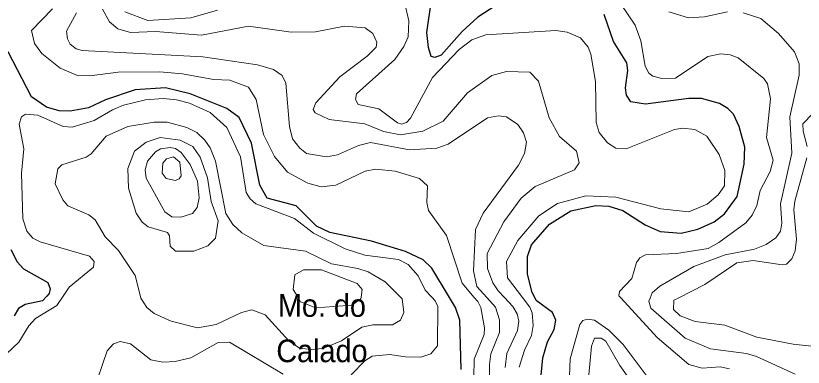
# Model space of a CAD drawing. Extents: x 473.9 to 500, y 7733.1 to 7760.8.
# Drawn here: x 483.695 to 486.475, y 7738.123 to 7739.363 of the extents above; entities that cross this region are included whole.
import ezdxf
from ezdxf.enums import TextEntityAlignment as Align

# ---------------------------------------------------------------- set-up
doc = ezdxf.new("R2010")
doc.units = 0
doc.header["$LTSCALE"] = 0.032
doc.layers.add('1', color=7, linetype='Continuous', lineweight=25)
doc.layers.add('2', color=7, linetype='Continuous', lineweight=13)
doc.layers.add('27', color=7, linetype='Continuous')

msp = doc.modelspace()

# ---------------------------------------------------------------- linework, layer by layer
at = {"layer": '1'}
for points in [[(485.3865, 7739.3959), (485.326, 7739.357), (485.2708, 7739.3067), (485.196, 7739.2241), (485.1739, 7739.2149), (485.1617, 7739.2183), (485.1513, 7739.2501), (485.1462, 7739.304), (485.1622, 7739.4183)], [(485.5483, 7738.0828), (485.5549, 7738.156), (485.5718, 7738.2131), (485.5956, 7738.256), (485.6014, 7738.2886), (485.5891, 7738.3165), (485.5319, 7738.3586), (485.5268, 7738.3684), (485.5175, 7738.3863), (485.5018, 7738.4508), (485.5019, 7738.5129), (485.5158, 7738.5545), (485.5795, 7738.6275), (485.6538, 7738.6746), (485.7431, 7738.6933), (485.7888, 7738.691), (485.8383, 7738.6753), (485.9169, 7738.6253), (485.9699, 7738.6014), (486.0441, 7738.5953), (486.1026, 7738.6094), (486.1603, 7738.6358), (486.1974, 7738.6641), (486.2418, 7738.7252), (486.2666, 7738.8393), (486.2685, 7738.8986), (486.2483, 7738.9721), (486.2281, 7739.0156), (486.2086, 7739.0354), (486.1788, 7739.053), (486.1159, 7739.0712), (486.0715, 7739.0712), (485.9185, 7739.0504), (485.8663, 7739.0594), (485.8511, 7739.0819), (485.8476, 7739.1086), (485.8553, 7739.1694), (485.8524, 7739.197), (485.8049, 7739.272), (485.7717, 7739.3671)], [(485.267, 7738.1149), (485.2622, 7738.2885), (485.2475, 7738.3331), (485.2257, 7738.3693), (485.1635, 7738.4725), (485.1328, 7738.5016), (485.071, 7738.5306), (484.95, 7738.5679), (484.8033, 7738.5976), (484.7562, 7738.621), (484.6847, 7738.6927), (484.582, 7738.7192), (484.5567, 7738.7653), (484.5263, 7738.9136), (484.4838, 7739.0036), (484.4399, 7739.036), (484.31, 7739.0873), (484.2232, 7739.1082), (484.1165, 7739.1017), (484.0112, 7739.0664), (483.9508, 7739.0373), (483.8871, 7739.0258), (483.8481, 7739.0267), (483.8025, 7739.0405), (483.7498, 7739.077), (483.6674, 7739.2358)], [(483.6777, 7738.5376), (483.6998, 7738.4944), (483.7213, 7738.4702), (483.808, 7738.4215), (483.8161, 7738.3993), (483.8119, 7738.3825), (483.8039, 7738.3737), (483.7892, 7738.3576), (483.7276, 7738.344), (483.704, 7738.3298), (483.6894, 7738.3041)]]:
    msp.add_lwpolyline(points, dxfattribs=at)
at = {"layer": '2'}
for points in [[(485.8055, 7739.4428), (485.8813, 7739.3295), (485.9016, 7739.2738), (485.9171, 7739.1843), (485.9302, 7739.1598), (485.9433, 7739.1496), (485.976, 7739.1413), (486.0242, 7739.1429), (486.138, 7739.2189), (486.1836, 7739.2287), (486.2169, 7739.2248), (486.2455, 7739.2136), (486.3357, 7739.1416), (486.3487, 7739.1228), (486.3595, 7739.0696), (486.3451, 7738.9335), (486.3691, 7738.8536), (486.3576, 7738.8134), (486.3226, 7738.7459), (486.3112, 7738.6934), (486.294, 7738.6591), (486.2717, 7738.6324), (486.1771, 7738.5623), (486.139, 7738.5419), (486.0279, 7738.5236), (485.9183, 7738.5192), (485.8976, 7738.509), (485.886, 7738.4925), (485.8696, 7738.4363), (485.8258, 7738.39), (485.8242, 7738.3742), (485.8304, 7738.3674), (485.9587, 7738.2275), (486.0709, 7738.133), (486.118, 7738.1195), (486.1818, 7738.1241), (486.214, 7738.1175)], [(485.4719, 7738.1228), (485.4904, 7738.1831), (485.515, 7738.2346), (485.521, 7738.2699), (485.5177, 7738.3145), (485.5099, 7738.3348), (485.4841, 7738.3685), (485.4303, 7738.4388), (485.4268, 7738.4955), (485.4672, 7738.5694), (485.5415, 7738.6574), (485.6074, 7738.7005), (485.7074, 7738.7279), (485.813, 7738.7232), (485.9717, 7738.682), (486.0712, 7738.6706), (486.1354, 7738.6983), (486.1749, 7738.7315), (486.1969, 7738.7629), (486.1978, 7738.8162), (486.1786, 7738.8734), (486.1339, 7738.9374), (486.0917, 7738.9611), (486.0489, 7738.9658), (486.02, 7738.9612), (485.8495, 7738.8934), (485.813, 7738.8959), (485.7833, 7738.9149), (485.7538, 7738.9513), (485.7436, 7738.9866), (485.7412, 7739.1302), (485.7253, 7739.2267), (485.715, 7739.2518), (485.6881, 7739.2843), (485.6415, 7739.3052), (485.6013, 7739.3108), (485.3542, 7739.2953), (485.3043, 7739.2773), (485.2596, 7739.244), (485.1664, 7739.1444), (485.0886, 7739.001), (485.0738, 7738.9863), (485.0579, 7738.9806), (485.042, 7738.9852), (484.9759, 7739.0341), (484.9037, 7739.0495), (484.8944, 7739.0668), (484.8972, 7739.0876), (485.0328, 7739.2088), (485.0643, 7739.2536), (485.0795, 7739.2884), (485.0827, 7739.3446), (485.0666, 7739.4105)], [(485.3117, 7738.0882), (485.3129, 7738.1509), (485.348, 7738.2383), (485.3496, 7738.2624), (485.3363, 7738.3338), (485.326, 7738.3545), (485.3136, 7738.369), (485.2704, 7738.4195), (485.2154, 7738.5873), (485.1521, 7738.6752), (485.1463, 7738.7035), (485.1477, 7738.7626), (485.1199, 7738.7883), (485.0336, 7738.8147), (484.9645, 7738.8219), (484.928, 7738.814), (484.8241, 7738.7656), (484.7733, 7738.7586), (484.726, 7738.7719), (484.6537, 7738.8111), (484.6077, 7738.8656), (484.569, 7738.9442), (484.5438, 7739.067), (484.5157, 7739.1112), (484.4499, 7739.1355), (484.3932, 7739.1379), (484.2838, 7739.1573), (484.2034, 7739.1645), (484.0559, 7739.1638), (483.9558, 7739.1501), (483.9129, 7739.1513), (483.8518, 7739.1776), (483.7864, 7739.2291), (483.761, 7739.2642), (483.7499, 7739.3106), (483.8244, 7739.3865)], [(484.0013, 7739.3862), (484.0253, 7739.3415), (484.0544, 7739.3166), (484.0994, 7739.3037), (484.1878, 7739.3068), (484.3509, 7739.2939), (484.5159, 7739.3261), (484.6672, 7739.3052), (484.7524, 7739.3064), (484.8552, 7739.3261), (484.9282, 7739.3204), (484.9557, 7739.2997), (484.9691, 7739.2696), (484.967, 7739.2518), (484.9352, 7739.2197), (484.8392, 7739.1468), (484.7544, 7739.0556), (484.7443, 7739.0322), (484.7512, 7739.0203), (484.8006, 7738.9965), (484.9272, 7738.9808), (484.9928, 7738.9548), (485.0535, 7738.9421), (485.1321, 7738.9559), (485.2033, 7738.9906), (485.2894, 7739.0905), (485.3751, 7739.1519), (485.427, 7739.166), (485.5098, 7739.1641), (485.5399, 7739.1316), (485.5779, 7739.0027), (485.6148, 7738.9363), (485.6739, 7738.8849), (485.6833, 7738.8438), (485.6668, 7738.8197), (485.5279, 7738.7604), (485.4785, 7738.7192), (485.4175, 7738.6361), (485.3591, 7738.5242), (485.3602, 7738.4715), (485.3784, 7738.4206), (485.3975, 7738.3918), (485.4197, 7738.3687), (485.4497, 7738.3375)], [(485.3111, 7738.4634), (485.3178, 7738.6087), (485.3452, 7738.6666), (485.4697, 7738.8354), (485.4906, 7738.8771), (485.4975, 7738.9166), (485.4873, 7738.9501), (485.4669, 7738.9796), (485.4277, 7739.0064), (485.399, 7739.0092), (485.3602, 7739.002), (485.2208, 7738.9099), (485.1807, 7738.896), (485.0852, 7738.8898), (484.9465, 7738.9161), (484.9046, 7738.9049), (484.8303, 7738.8725), (484.7915, 7738.8655), (484.7208, 7738.8767), (484.6977, 7738.8952), (484.6717, 7738.9288), (484.6614, 7738.9722), (484.6478, 7739.1253), (484.6347, 7739.1518), (484.6041, 7739.1732), (484.5476, 7739.1898), (484.3547, 7739.2175), (483.9293, 7739.2403), (483.9082, 7739.2457), (483.8866, 7739.2626), (483.877, 7739.2807), (483.8738, 7739.3082), (483.9087, 7739.3724)], [(484.4071, 7739.3819), (484.3132, 7739.3547), (484.1611, 7739.3455), (484.0796, 7739.376)], [(486.4461, 7738.0981), (486.3093, 7738.1606), (486.274, 7738.1708), (486.1475, 7738.1882), (486.0585, 7738.2259), (485.9373, 7738.3308), (485.9295, 7738.3561), (485.9342, 7738.3671), (485.9418, 7738.385), (485.9685, 7738.4087), (486.0881, 7738.4784), (486.1995, 7738.5189), (486.303, 7738.5396), (486.3442, 7738.556), (486.3784, 7738.5797), (486.3945, 7738.6029), (486.3998, 7738.6306), (486.3947, 7738.6988), (486.435, 7738.8778), (486.4277, 7739.0059), (486.4608, 7739.1532), (486.4608, 7739.1934), (486.4445, 7739.2351), (486.3879, 7739.3), (486.3249, 7739.3526), (486.2633, 7739.3728)], [(486.207, 7739.3767), (486.1261, 7739.359), (486.0698, 7739.3551), (486.0007, 7739.3765)], [(483.6619, 7738.1704), (483.7054, 7738.2118), (483.7404, 7738.2693), (483.7638, 7738.2949), (483.8401, 7738.3409), (483.8616, 7738.3736), (483.8828, 7738.4059), (483.9691, 7738.4762), (483.9713, 7738.4955), (483.9549, 7738.5148), (483.7804, 7738.5648), (483.7551, 7738.5777), (483.7339, 7738.6026), (483.7196, 7738.6468), (483.7143, 7738.8075), (483.7231, 7738.8932), (483.7063, 7738.9802), (483.7149, 7739.0066), (483.7285, 7739.0157), (483.772, 7739.0115), (483.8614, 7738.9725), (483.8932, 7738.9695), (483.9708, 7738.9926), (484.0365, 7739.0313), (484.0753, 7739.0471), (484.1524, 7739.0664), (484.2153, 7739.0703), (484.2624, 7739.0663), (484.3084, 7739.0543), (484.3813, 7739.0219), (484.4393, 7738.9688), (484.4877, 7738.8654), (484.5086, 7738.7387), (484.5223, 7738.7166), (484.5422, 7738.699), (484.679, 7738.6471), (484.7458, 7738.5954), (484.8576, 7738.5403), (484.9275, 7738.5184), (485.0454, 7738.5027), (485.0803, 7738.4851), (485.1149, 7738.4452), (485.1401, 7738.3944), (485.1635, 7738.3695), (485.1755, 7738.3568)], [(486.5429, 7739.0526), (486.4739, 7738.9819), (486.4742, 7738.9556), (486.4882, 7738.9019)], [(486.4881, 7738.8617), (486.4446, 7738.7084), (486.4416, 7738.6775), (486.451, 7738.5743), (486.4462, 7738.5336), (486.4345, 7738.5051), (486.4161, 7738.4863), (486.4, 7738.4837), (486.2977, 7738.4996), (486.2408, 7738.4912), (486.1276, 7738.4146), (486.0337, 7738.3668), (486.0182, 7738.3589), (486.0164, 7738.3261), (486.0398, 7738.3038), (486.0938, 7738.2845), (486.1979, 7738.2712), (486.3115, 7738.2292), (486.4394, 7738.2044), (486.6552, 7738.1805)], [(485.3681, 7738.0373), (485.3666, 7738.1328), (485.372, 7738.1704), (485.4022, 7738.2459), (485.4028, 7738.29), (485.3881, 7738.3348), (485.3577, 7738.3689), (485.3227, 7738.4081), (485.3111, 7738.4634)], [(485.1755, 7738.3568), (485.1852, 7738.3375), (485.1838, 7738.1985), (485.1595, 7738.1705), (485.1243, 7738.1589), (485.0703, 7738.1591), (485.0146, 7738.1676), (484.9532, 7738.1616), (484.9268, 7738.1455), (484.879, 7738.0965)], [(485.4497, 7738.3375), (485.4651, 7738.3112), (485.471, 7738.2849), (485.4666, 7738.2529), (485.4284, 7738.1717), (485.4221, 7738.1215)], [(485.9732, 7738.0248), (485.839, 7738.2034), (485.789, 7738.2539), (485.7382, 7738.2885), (485.7133, 7738.2922), (485.6962, 7738.2872), (485.6858, 7738.2742), (485.6518, 7738.1525), (485.6472, 7738.0314)], [(485.7095, 7738.0083), (485.7274, 7738.1971), (485.7375, 7738.2252), (485.761, 7738.2252), (485.7784, 7738.2145), (485.8269, 7738.1293), (485.909, 7738.0152)], [(484.6391, 7738.0988), (484.4493, 7738.2114), (484.4093, 7738.2107), (484.3132, 7738.1564), (484.257, 7738.1435), (484.2142, 7738.141), (484.1715, 7738.1491), (484.0994, 7738.2053), (484.0628, 7738.2133), (484.0397, 7738.2058), (484.0175, 7738.1807), (483.9662, 7738.0332)]]:
    msp.add_lwpolyline(points, dxfattribs=at)
for points in [[(484.8448, 7738.2162), (484.9169, 7738.2642), (484.9549, 7738.2728), (485.0245, 7738.2721), (485.0533, 7738.2895), (485.0642, 7738.316), (485.0584, 7738.3642), (485.0528, 7738.3698), (484.9988, 7738.4238), (484.9386, 7738.4593), (484.9026, 7738.4713), (484.8096, 7738.4874), (484.7171, 7738.5319), (484.5702, 7738.5526), (484.4933, 7738.5964), (484.4614, 7738.6268), (484.436, 7738.6648), (484.3998, 7738.8496), (484.3812, 7738.8962), (484.3626, 7738.9238), (484.3333, 7738.9506), (484.2984, 7738.969), (484.2293, 7738.9867), (484.1833, 7738.9867), (484.0904, 7738.9725), (484.0143, 7738.9376), (483.9613, 7738.8761), (483.9431, 7738.8634), (483.8573, 7738.8366), (483.8432, 7738.8223), (483.8333, 7738.7699), (483.8606, 7738.7138), (483.878, 7738.6927), (483.9525, 7738.6599), (483.9754, 7738.6427), (484.0106, 7738.583), (484.0571, 7738.5347), (484.1158, 7738.447), (484.1351, 7738.3727), (484.1367, 7738.3666), (484.1574, 7738.3332), (484.1829, 7738.3127), (484.2436, 7738.2856), (484.3363, 7738.2617), (484.4021, 7738.2737), (484.4912, 7738.316), (484.5282, 7738.3249), (484.5753, 7738.3073), (484.659, 7738.2158), (484.6963, 7738.1902), (484.7373, 7738.1853), (484.7788, 7738.1893)], [(484.3732, 7738.5511), (484.4001, 7738.5781), (484.409, 7738.6392), (484.3844, 7738.7077), (484.3714, 7738.7905), (484.3459, 7738.8643), (484.3194, 7738.9012), (484.2747, 7738.9241), (484.2044, 7738.9337), (484.1546, 7738.9163), (484.1138, 7738.8852), (484.0907, 7738.8241), (484.0927, 7738.7543), (484.1202, 7738.6667), (484.1409, 7738.635), (484.162, 7738.6176), (484.2299, 7738.5981), (484.2374, 7738.5861), (484.2395, 7738.5502), (484.2583, 7738.5324), (484.3231, 7738.5323)], [(484.2779, 7738.6523), (484.2458, 7738.6537), (484.2209, 7738.671), (484.1553, 7738.7903), (484.1517, 7738.8188), (484.1601, 7738.8499), (484.1874, 7738.8827), (484.2056, 7738.8935), (484.24, 7738.8984), (484.2585, 7738.8944), (484.2791, 7738.8803), (484.3103, 7738.8376), (484.3357, 7738.7786), (484.3422, 7738.7207), (484.3346, 7738.6864), (484.3191, 7738.6655)], [(484.2786, 7738.7982), (484.2744, 7738.8459), (484.2516, 7738.8645), (484.2265, 7738.8579), (484.2141, 7738.8432), (484.2117, 7738.807), (484.2261, 7738.788), (484.2587, 7738.7814), (484.272, 7738.7869)], [(484.8815, 7738.3423), (484.9133, 7738.3641), (484.9141, 7738.3703), (484.9179, 7738.3976), (484.8997, 7738.418), (484.7736, 7738.4659), (484.7104, 7738.4665), (484.6793, 7738.4487), (484.6745, 7738.3974), (484.6899, 7738.371), (484.7001, 7738.3536), (484.7542, 7738.333)]]:
    msp.add_lwpolyline(points, close=True, dxfattribs=at)

# ---------------------------------------------------------------- texts
at = {"layer": '27', "width": 0.95}
for s, p in [('Mo. do', (484.7755, 7738.3007)), ('Calado', (484.7755, 7738.1407))]:
    msp.add_text(s, height=0.08, dxfattribs=at).set_placement(p, align=Align.CENTER)

doc.saveas('drawing.dxf')
